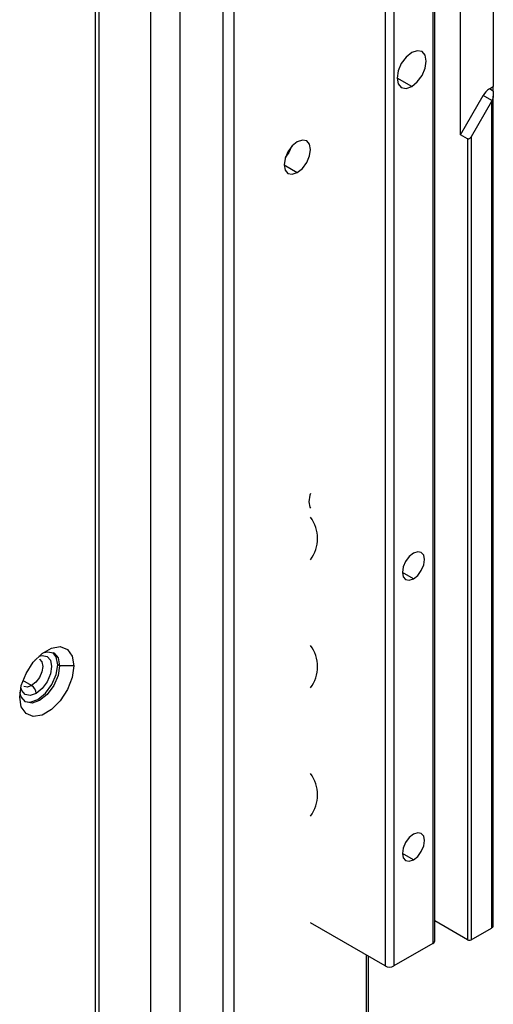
# Model space of a CAD drawing. Header units: millimetres. Extents: x 0 to 1118, y 0 to 864.
# Tile 294 of 304: x 1036.1 to 1042.39, y 672.38 to 685.44. Entities that reach past the tile are written whole.
import ezdxf

# ---------------------------------------------------------------- set-up
doc = ezdxf.new("R2010")
doc.units = ezdxf.units.MM

msp = doc.modelspace()

# ---------------------------------------------------------------- linework, layer by layer
at = {"color": 8, "linetype": 'Continuous', "lineweight": 25}
for p, q in [((1038.9472, 769.3085), (1038.9472, 665.0053)), ((1038.8027, 664.6614), (1038.8027, 769.1295)), ((1038.2281, 706.0077), (1038.2281, 661.0193)), ((1037.8426, 660.5863), (1037.8426, 705.5305)), ((1041.3081, 684.5577), (1041.1137, 684.67)), ((1039.6128, 683.5175), (1039.7896, 683.4155)), ((1041.3317, 678.0254), (1041.1844, 678.1104)), ((1036.2616, 676.6078), (1036.145, 676.6751)), ((1041.3317, 674.2965), (1041.1844, 674.3815)), ((1040.7088, 666.0003), (1040.7088, 673.0299))]:
    msp.add_line(p, q, dxfattribs=at)
at = {"color": 7, "linetype": 'Continuous', "lineweight": 25}
for p, q in [((1041.591, 757.6721), (1041.591, 673.1873)), ((1041.6154, 673.2214), (1041.6154, 757.7061)), ((1040.9546, 757.3727), (1040.9546, 672.888)), ((1041.0724, 757.3727), (1041.0724, 672.888)), ((1041.9563, 683.9173), (1041.9563, 702.4581)), ((1042.3924, 702.2185), (1042.3924, 684.5564)), ((1037.1087, 652.8547), (1037.1087, 700.6634)), ((1037.1575, 652.9228), (1037.1575, 700.7315)), ((1041.9563, 683.9173), (1042.2573, 684.4385)), ((1042.3747, 684.3708), (1042.2573, 684.4385)), ((1042.3406, 684.5265), (1042.3924, 684.5564)), ((1042.3924, 684.4966), (1042.3406, 684.5265)), ((1042.3924, 684.4966), (1042.3924, 684.5564)), ((1042.3924, 684.4966), (1042.3924, 684.428)), ((1042.368, 684.3581), (1042.0977, 683.8901)), ((1042.368, 684.3581), (1042.368, 673.391)), ((1042.3924, 673.425), (1042.3924, 684.428)), ((1042.0506, 683.8629), (1041.9563, 683.9173)), ((1042.0506, 683.8629), (1042.0506, 673.235)), ((1042.0977, 683.8901), (1042.0977, 673.235)), ((1036.6328, 676.8697), (1036.6093, 676.8833)), ((1036.8214, 676.8697), (1036.6328, 676.8697)), ((1040.9546, 672.888), (1039.9646, 673.4595)), ((1042.0506, 673.235), (1041.6154, 673.4862)), ((1042.0977, 673.235), (1042.368, 673.391)), ((1041.591, 673.1873), (1041.0724, 672.888)), ((1040.7333, 666.0032), (1040.7333, 673.0158))]:
    msp.add_line(p, q, dxfattribs=at)
at = {"color": 7, "linetype": 'Continuous', "lineweight": 25, "flags": 128}
for points in [[(1041.3081, 685.0068), (1041.2337, 684.9467), (1041.1706, 684.8616), (1041.1285, 684.7645), (1041.1137, 684.67), (1041.1285, 684.5926), (1041.1706, 684.5441), (1041.2337, 684.5318), (1041.3081, 684.5577)], [(1041.3081, 684.5577), (1041.3826, 684.6177), (1041.4456, 684.7028), (1041.4878, 684.8), (1041.5026, 684.8945), (1041.4878, 684.9719), (1041.4456, 685.0204), (1041.3826, 685.0327), (1041.3081, 685.0068)], [(1039.7896, 683.8238), (1039.722, 683.7692), (1039.6646, 683.6918), (1039.6263, 683.6035), (1039.6128, 683.5176), (1039.6263, 683.4472), (1039.6646, 683.4031), (1039.722, 683.392), (1039.7896, 683.4155)], [(1039.7896, 683.4155), (1039.8573, 683.4701), (1039.9146, 683.5474), (1039.9529, 683.6358), (1039.9664, 683.7217), (1039.9529, 683.792), (1039.9146, 683.8361), (1039.8573, 683.8473), (1039.7896, 683.8238)], [(1039.7134, 683.7599), (1039.6789, 683.6835), (1039.6301, 683.6154)], [(1039.9646, 679.1592), (1039.9563, 679.1342), (1039.9428, 679.0483)], [(1039.9428, 679.0483), (1039.9563, 678.978), (1039.9646, 678.9627)], [(1041.3317, 678.3656), (1041.2753, 678.3201), (1041.2275, 678.2556), (1041.1956, 678.182), (1041.1844, 678.1104), (1041.1956, 678.0518), (1041.2275, 678.0151), (1041.2753, 678.0058), (1041.3317, 678.0254)], [(1041.3317, 678.0254), (1041.3881, 678.0709), (1041.4359, 678.1353), (1041.4678, 678.2089), (1041.479, 678.2805), (1041.4678, 678.3391), (1041.4359, 678.3759), (1041.3881, 678.3852), (1041.3317, 678.3656)], [(1036.1025, 676.4547), (1036.1242, 676.6092), (1036.1866, 676.7701), (1036.2822, 676.9179), (1036.3995, 677.035), (1036.5244, 677.107), (1036.6417, 677.1254), (1036.7373, 677.088), (1036.7997, 676.9992), (1036.8214, 676.8697)], [(1036.4112, 677.0438), (1036.4692, 677.0581), (1036.5552, 677.0414), (1036.6127, 676.9753), (1036.6328, 676.8697)], [(1036.6093, 676.8833), (1036.5891, 676.9889), (1036.543, 677.0476)], [(1036.8214, 676.8697), (1036.7997, 676.7152), (1036.7373, 676.5544), (1036.6417, 676.4065), (1036.5244, 676.2895), (1036.3995, 676.2174), (1036.2822, 676.199), (1036.1866, 676.2365), (1036.1242, 676.3253), (1036.1025, 676.4547)], [(1036.6328, 676.8697), (1036.6127, 676.7409), (1036.5552, 676.6084), (1036.4692, 676.4923), (1036.3677, 676.4104), (1036.2662, 676.3752), (1036.1802, 676.3919), (1036.1227, 676.458), (1036.1061, 676.5154)], [(1036.1688, 676.3993), (1036.2426, 676.3888), (1036.3441, 676.4241), (1036.4456, 676.5059), (1036.5316, 676.622), (1036.5891, 676.7545), (1036.6093, 676.8833)], [(1041.3317, 674.6367), (1041.2753, 674.5912), (1041.2275, 674.5268), (1041.1956, 674.4531), (1041.1844, 674.3816), (1041.1956, 674.3229), (1041.2275, 674.2862), (1041.2753, 674.2769), (1041.3317, 674.2965)], [(1041.3317, 674.2965), (1041.3881, 674.342), (1041.4359, 674.4065), (1041.4678, 674.4801), (1041.479, 674.5517), (1041.4678, 674.6103), (1041.4359, 674.647), (1041.3881, 674.6563), (1041.3317, 674.6367)]]:
    msp.add_lwpolyline(points, dxfattribs=at)
at = {"color": 8, "linetype": 'Continuous', "lineweight": 25, "flags": 128}
for points in [[(1036.3583, 676.9998), (1036.3995, 677.0095), (1036.4664, 676.9965), (1036.5111, 676.945), (1036.5268, 676.8629), (1036.5111, 676.7627), (1036.4664, 676.6596), (1036.3995, 676.5694), (1036.3205, 676.5057)], [(1036.3653, 676.9586), (1036.3658, 676.9583), (1036.3977, 676.9215), (1036.4089, 676.8629), (1036.3977, 676.7914), (1036.3658, 676.7177), (1036.318, 676.6533), (1036.2616, 676.6078)], [(1036.3147, 676.9558), (1036.3106, 676.95), (1036.3048, 676.9448)], [(1036.2616, 676.6078), (1036.2052, 676.5882), (1036.1579, 676.5972)], [(1036.3205, 676.5057), (1036.2416, 676.4783), (1036.1747, 676.4913), (1036.13, 676.5427), (1036.1178, 676.5832)]]:
    msp.add_lwpolyline(points, dxfattribs=at)
at = {"color": 7, "linetype": 'Continuous', "lineweight": 25}
for centre, radius, start, end in [((1042.4678, 684.3225), 0.2404, 121.95467, 151.14439), ((1039.5865, 678.5608), 0.4721, 323.22402, 36.77598), ((1039.5865, 676.8597), 0.4721, 323.22402, 36.77598), ((1036.1926, 676.4999), 0.1281, 2.60548, 57.39452), ((1039.5865, 675.1586), 0.4721, 323.22402, 36.77598), ((1042.3507, 673.4291), 0.0419, 294.37466, 354.3052), ((1041.5737, 673.2255), 0.0419, 294.37466, 354.3052), ((1042.0742, 673.2805), 0.0512, 242.60967, 297.39033), ((1041.0135, 673.0017), 0.1281, 242.60967, 297.39033)]:
    msp.add_arc(centre, radius, start, end, dxfattribs=at)
for points, knots in [([(1042.3747, 684.3708), (1042.3735, 684.3684), (1042.3714, 684.3641), (1042.369, 684.3599), (1042.368, 684.3581)], [0, 0, 0, 0, 0.5599717, 1, 1, 1, 1]), ([(1042.3924, 684.428), (1042.3912, 684.4189), (1042.389, 684.4005), (1042.3795, 684.3807), (1042.3747, 684.3708)], [0, 0, 0, 0, 0.4967164, 1, 1, 1, 1]), ([(1042.0977, 683.8901), (1042.0932, 683.8835), (1042.0874, 683.8751), (1042.0797, 683.868), (1042.0773, 683.8659), (1042.0746, 683.8639), (1042.0701, 683.8615), (1042.0634, 683.8599), (1042.0565, 683.8601), (1042.0526, 683.8619), (1042.0506, 683.8629)], [0, 0, 0, 0, 0.3692949, 0.4751867, 0.5082379, 0.5280247, 0.6434026, 0.7580504, 0.8757496, 1, 1, 1, 1])]:
    msp.add_open_spline(points, degree=3, knots=knots, dxfattribs=at)

doc.saveas('drawing.dxf')
